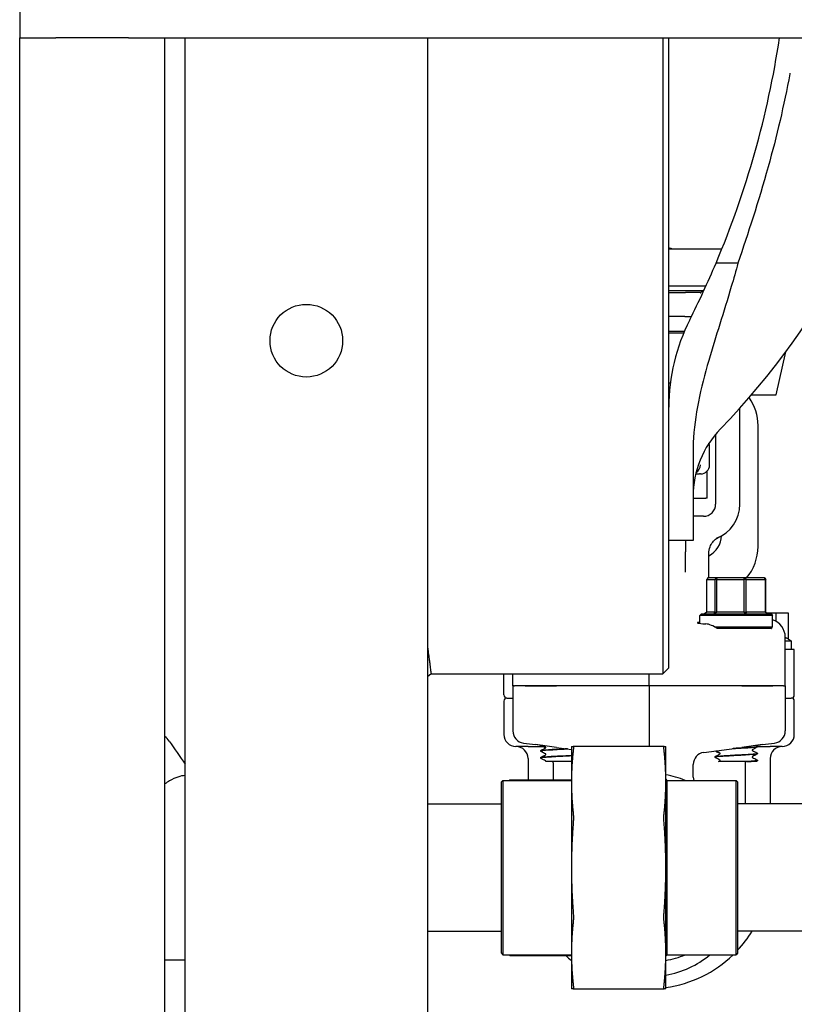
# Model space of a CAD drawing. Header units: inches. Extents: x 24 to 1128, y -74 to 748.
# Tile 390 of 557: x 716 to 724, y 273 to 283. Entities that reach past the tile are written whole.
import ezdxf

# ---------------------------------------------------------------- set-up
doc = ezdxf.new("R2010")
doc.units = ezdxf.units.IN
doc.header["$LTSCALE"] = 32
doc.header["$MEASUREMENT"] = 0
doc.layers.add('Visible (ANSI)', color=7, linetype='Continuous', lineweight=30)

msp = doc.modelspace()

# ---------------------------------------------------------------- linework, layer by layer
at = {"layer": 'Visible (ANSI)'}
for p, q in [((715.86905, 283.55516), (715.86905, 283.18016)), ((715.86905, 247.43016), (715.86905, 283.18016)), ((715.86905, 283.18016), (716.24405, 283.18016)), ((716.99405, 283.18016), (716.24405, 283.18016)), ((716.99405, 283.18016), (717.36905, 283.18016)), ((717.36905, 267.43016), (717.36905, 283.18016)), ((717.36905, 283.18016), (753.86905, 283.18016)), ((717.57905, 267.43016), (717.57905, 283.18016)), ((720.07905, 283.18016), (720.07905, 267.43016)), ((722.5104, 283.18019), (722.5104, 276.61766)), ((722.5729, 276.68016), (722.5729, 283.18019)), ((722.5729, 281.00416), (723.12081, 281.00416)), ((723.28596, 280.85625), (723.05965, 280.85625)), ((722.95552, 280.61916), (722.5729, 280.61916)), ((722.92368, 280.56979), (722.5729, 280.56979)), ((722.5729, 280.55416), (722.74418, 280.55416)), ((722.5729, 280.55416), (722.74418, 280.55416)), ((722.9045, 280.55416), (722.74418, 280.55416)), ((722.93623, 280.57895), (722.93753, 280.57987)), ((722.73908, 280.30416), (722.5729, 280.30416)), ((722.73908, 280.30416), (722.80533, 280.30416)), ((722.57287, 280.15416), (722.73397, 280.15416)), ((722.72561, 280.13416), (722.5729, 280.13416)), ((723.67917, 279.49691), (723.78077, 279.94093)), ((722.58859, 279.61766), (722.5729, 279.61766)), ((722.5729, 279.49691), (722.57708, 279.49691)), ((723.4267, 279.49691), (723.67917, 279.49691)), ((723.30559, 278.36766), (723.30559, 279.35908)), ((723.49309, 277.93016), (723.49309, 279.18016)), ((723.05559, 279.08946), (723.05559, 278.36766)), ((722.8229, 278.91419), (722.8229, 278.29317)), ((722.99309, 278.77391), (722.99309, 278.96141)), ((722.96809, 278.43016), (722.96809, 278.71018)), ((722.85018, 278.68016), (722.88792, 278.68016)), ((722.89934, 278.68016), (722.88792, 278.68016)), ((722.8229, 278.43016), (722.95271, 278.43016)), ((722.96809, 278.43016), (722.95271, 278.43016)), ((722.8229, 278.29317), (722.8229, 277.99266)), ((722.93059, 278.24266), (722.8229, 278.24266)), ((722.8229, 277.99266), (722.5729, 277.99266)), ((722.74309, 277.99266), (722.74309, 277.8752)), ((722.74309, 277.66555), (722.74309, 277.8752)), ((722.98559, 277.60641), (722.98559, 277.86012)), ((722.9763, 277.60641), (722.96328, 277.59079)), ((722.96328, 277.25204), (722.96328, 277.59079)), ((722.96328, 277.59079), (723.04686, 277.59079)), ((723.06373, 277.60641), (722.9763, 277.60641)), ((723.04686, 277.59079), (723.06373, 277.60641)), ((723.06664, 277.59079), (723.04686, 277.59079)), ((723.04686, 277.59079), (723.04686, 277.25204)), ((723.06373, 277.60641), (723.06664, 277.59079)), ((723.35552, 277.60641), (723.06373, 277.60641)), ((723.06664, 277.25204), (723.06664, 277.59079)), ((723.06664, 277.59079), (723.34557, 277.59079)), ((723.34557, 277.59079), (723.35552, 277.60641)), ((723.37145, 277.59079), (723.34557, 277.59079)), ((723.34557, 277.59079), (723.34557, 277.25204)), ((723.35552, 277.60641), (723.37145, 277.59079)), ((723.55988, 277.60641), (723.35552, 277.60641)), ((723.37145, 277.25204), (723.37145, 277.59079)), ((723.37145, 277.59079), (723.5668, 277.59079)), ((723.5668, 277.59079), (723.55988, 277.60641)), ((723.55988, 277.60641), (723.5729, 277.59079)), ((723.5729, 277.59079), (723.5668, 277.59079)), ((723.5668, 277.59079), (723.5668, 277.25204)), ((723.5729, 277.25204), (723.5729, 277.59079)), ((722.90872, 277.23641), (722.89309, 277.22079)), ((723.64309, 277.22079), (722.89309, 277.22079)), ((722.89309, 277.13763), (722.89309, 277.22079)), ((722.90872, 277.23641), (723.62747, 277.23641)), ((722.96328, 277.25204), (722.94114, 277.23641)), ((723.04686, 277.25204), (722.96328, 277.25204)), ((723.03911, 277.23641), (723.04686, 277.25204)), ((723.06664, 277.25204), (723.03911, 277.23641)), ((723.04686, 277.25204), (723.06664, 277.25204)), ((723.34557, 277.25204), (723.06664, 277.25204)), ((723.36606, 277.23641), (723.34557, 277.25204)), ((723.34557, 277.25204), (723.37145, 277.25204)), ((723.37145, 277.25204), (723.36606, 277.23641)), ((723.5668, 277.25204), (723.37145, 277.25204)), ((723.59504, 277.23641), (723.5668, 277.25204)), ((723.5668, 277.25204), (723.5729, 277.25204)), ((723.5729, 277.25204), (723.59504, 277.23641)), ((723.68189, 277.24266), (723.58618, 277.24266)), ((723.62747, 277.23641), (723.64309, 277.22079)), ((723.64309, 277.10204), (723.64309, 277.22079)), ((723.68189, 277.15683), (723.68189, 277.24266)), ((723.80818, 277.24266), (723.68189, 277.24266)), ((723.80818, 276.97457), (723.80818, 277.24266)), ((723.04496, 277.10204), (723.64309, 277.10204)), ((723.62747, 277.08641), (723.14936, 277.08641)), ((723.62747, 277.08641), (723.64309, 277.10204)), ((723.62747, 277.08641), (723.63116, 277.08641)), ((723.77434, 276.49266), (723.77434, 276.99606)), ((723.77434, 276.95802), (723.83684, 276.95802)), ((723.80818, 276.97457), (723.83684, 276.95802)), ((723.83684, 276.95802), (723.83684, 276.86766)), ((723.86809, 276.86766), (723.77434, 276.86766)), ((723.86809, 276.39891), (723.86809, 276.86766)), ((722.5729, 276.68016), (722.5104, 276.61766)), ((720.11736, 276.61766), (720.07905, 276.5878)), ((720.11736, 276.61766), (722.5104, 276.61766)), ((720.86809, 276.39891), (720.86809, 276.61766)), ((720.96184, 276.49266), (720.96184, 276.61766)), ((722.36809, 276.49266), (722.36809, 276.61766)), ((720.97164, 276.49266), (720.96184, 276.49266)), ((720.96184, 276.49266), (720.96184, 276.02743)), ((720.97164, 276.49266), (720.97938, 276.49266)), ((721.08919, 276.49266), (720.97938, 276.49266)), ((721.08919, 276.49266), (720.97938, 276.49266)), ((721.41143, 276.49266), (721.08919, 276.49266)), ((721.08919, 276.49266), (721.41143, 276.49266)), ((722.36809, 276.49266), (721.41143, 276.49266)), ((722.36809, 276.49266), (721.41143, 276.49266)), ((723.32475, 276.49266), (722.36809, 276.49266)), ((722.36809, 276.49266), (722.36809, 275.86766)), ((723.32475, 276.49266), (722.36809, 276.49266)), ((723.64699, 276.49266), (723.32475, 276.49266)), ((723.32475, 276.49266), (723.64699, 276.49266)), ((723.7568, 276.49266), (723.64699, 276.49266)), ((723.7568, 276.49266), (723.64699, 276.49266)), ((723.7568, 276.49266), (723.76454, 276.49266)), ((723.76454, 276.49266), (723.77434, 276.49266)), ((723.77434, 276.49266), (723.77434, 276.02743)), ((720.86809, 276.33641), (720.86809, 275.99266)), ((720.89934, 276.36766), (720.96184, 276.36766)), ((723.77434, 276.36766), (723.83684, 276.36766)), ((723.86809, 275.99266), (723.86809, 276.33641)), ((721.11809, 275.86766), (720.99309, 275.86766)), ((721.07163, 275.90321), (721.19678, 275.88673)), ((721.11809, 275.86766), (721.27041, 275.86766)), ((721.41161, 275.85845), (721.19678, 275.88673)), ((721.56659, 275.86766), (721.56659, 275.50155)), ((722.52296, 275.86766), (721.58522, 275.86766)), ((722.54159, 275.50155), (722.54159, 275.86766)), ((723.5394, 275.88673), (723.32457, 275.85845)), ((723.4867, 275.86766), (723.61809, 275.86766)), ((723.48684, 275.86652), (723.48684, 275.86585)), ((723.5394, 275.88673), (723.66455, 275.90321)), ((723.74309, 275.86766), (723.61809, 275.86766)), ((721.24934, 275.82245), (721.24934, 275.82178)), ((721.41161, 275.85845), (721.56659, 275.83805)), ((722.93355, 275.80697), (723.32457, 275.85845)), ((723.48684, 275.79502), (723.48684, 275.79435)), ((721.11809, 275.74266), (721.11809, 275.52391)), ((721.24934, 275.75095), (721.24934, 275.75028)), ((721.30275, 275.71141), (721.30116, 275.71141)), ((721.56659, 275.71141), (721.30275, 275.71141)), ((721.37684, 275.69859), (721.37684, 275.52391)), ((722.82487, 275.54975), (722.82487, 275.68304)), ((723.04934, 275.75927), (723.04934, 275.7586)), ((723.27033, 275.71141), (723.0862, 275.71141)), ((723.37436, 275.71141), (723.27033, 275.71141)), ((723.35934, 275.69859), (723.35934, 275.27516)), ((723.37436, 275.71141), (723.3854, 275.71141)), ((723.45607, 275.71141), (723.3854, 275.71141)), ((723.47329, 275.71141), (723.45607, 275.71141)), ((723.48684, 275.72352), (723.48684, 275.72285)), ((723.61809, 275.74266), (723.61809, 275.27516)), ((720.84309, 275.50204), (720.85872, 275.51766)), ((720.84309, 273.73329), (720.84309, 275.50204)), ((720.85872, 275.51766), (720.85872, 273.71766)), ((720.85872, 275.51766), (721.56659, 275.51766)), ((720.92434, 275.51766), (720.93059, 275.52391)), ((720.93059, 275.52391), (720.93059, 275.51766)), ((720.93059, 275.52391), (721.56659, 275.52391)), ((721.56659, 275.50155), (721.56659, 274.61766)), ((722.55659, 275.51766), (722.54159, 275.53266)), ((722.54159, 274.61766), (722.54159, 275.50155)), ((722.55659, 273.71766), (722.55659, 275.51766)), ((722.55659, 275.51766), (723.26597, 275.51766)), ((723.28159, 275.50204), (723.26597, 275.51766)), ((723.26597, 273.71766), (723.26597, 275.51766)), ((723.28159, 275.50204), (723.28159, 273.73329)), ((720.07905, 275.27516), (720.84309, 275.27516)), ((725.03159, 275.27516), (723.28159, 275.27516)), ((721.56659, 274.61766), (721.56659, 273.73378)), ((722.54159, 273.73378), (722.54159, 274.61766)), ((720.07905, 273.96016), (720.84309, 273.96016)), ((725.03159, 273.96016), (723.28159, 273.96016)), ((720.84309, 273.73329), (720.85872, 273.71766)), ((721.56659, 273.73378), (721.56659, 273.36766)), ((722.54159, 273.36766), (722.54159, 273.73378)), ((723.28159, 273.73329), (723.26597, 273.71766)), ((717.36905, 273.66766), (717.57905, 273.66766)), ((720.85872, 273.71766), (721.56659, 273.71766)), ((720.92434, 273.71766), (720.93059, 273.71141)), ((720.93059, 273.71766), (720.93059, 273.71141)), ((720.93059, 273.71141), (721.56659, 273.71141)), ((722.55659, 273.71766), (722.54159, 273.70266)), ((722.55659, 273.71766), (723.26597, 273.71766)), ((721.58522, 273.36766), (722.52296, 273.36766))]:
    msp.add_line(p, q, dxfattribs=at)
msp.add_circle((718.82905, 280.05516), 0.375, dxfattribs=at)
msp.add_circle((718.82905, 280.05516), 0.375, dxfattribs=at)
for centre, radius, start, end in [((714.1729, 284.61766), 9.65, 337.058941, 351.433122), ((717.4604, 284.61766), 7.8625, 315.882405, 349.465364), ((714.1729, 284.61766), 9.65, 333.215004, 337.058941), ((724.5729, 279.36766), 2, 153.215004, 180), ((722.99309, 279.18016), 0.5, 0, 35.161084), ((723.8229, 278.44818), 1, 135.882405, 180), ((722.89934, 278.96141), 0.09375, 0, 21.758161), ((722.89934, 278.77391), 0.09375, 270, 0), ((722.93059, 278.36766), 0.125, 270, 0), ((722.93059, 278.36766), 0.375, 290.895709, 0), ((722.86809, 278.05516), 0.25, 298.034297, 357.148225), ((722.99309, 277.93016), 0.5, 319.646623, 0), ((720.89934, 276.39891), 0.03125, 180, 270), ((723.83684, 276.39891), 0.03125, 270, 0), ((720.89934, 276.33641), 0.03125, 90, 180), ((723.83684, 276.33641), 0.03125, 0, 90), ((720.99309, 275.99266), 0.125, 180, 270), ((723.74309, 275.99266), 0.125, 270, 0), ((720.99309, 275.74266), 0.125, 0, 90), ((721.18934, 275.69859), 0.1875, 54.852315, 82.5), ((723.54684, 275.69859), 0.1875, 97.5, 110.64459), ((723.74309, 275.74266), 0.125, 90, 180), ((722.94987, 275.68304), 0.125, 97.5, 180), ((721.18934, 275.69859), 0.1875, 0, 3.920217), ((723.54684, 275.69859), 0.1875, 176.079783, 180), ((722.36809, 274.61766), 0.97375, 67.557314, 79.736398), ((722.94987, 275.54975), 0.125, 180, 194.87323), ((722.36809, 274.61766), 1.25, 316.953503, 328.264413), ((722.36809, 274.61766), 1.25, 226.468848, 230.118641), ((722.36809, 274.61766), 0.97375, 280.263602, 292.442686), ((722.36809, 274.48391), 0.99125, 280.080493, 309.374691), ((722.36809, 274.61766), 1.25, 277.978413, 313.94552)]:
    msp.add_arc(centre, radius, start, end, dxfattribs=at)
for centre, major_axis, ratio, start_param, end_param in [((722.80608, 278.77391), (0.01834, 0.09202), 0.97679102, 3.88779649, 4.90467977), ((723.26809, 277.14366), (0.4, 0), 0.04333333, 2.78617145, 3.80798309), ((723.58519, 276.99499), (-0.18003, -0.0586), 0.99034231, 2.82973596, 4.0894164), ((721.08794, 276.02714), (0.12504, -0.01646), 0.99110598, 3.2713412, 4.71238898), ((723.64824, 276.02714), (-0.12504, -0.01646), 0.99110598, 1.57079633, 3.01184411)]:
    msp.add_ellipse(centre, major_axis=major_axis, ratio=ratio, start_param=start_param, end_param=end_param, dxfattribs=at)
for points, knots in [([(723.8229, 282.81662), (723.82239, 282.81388), (723.82188, 282.81113), (723.76127, 282.48433), (723.68671, 282.16806), (723.49737, 281.48698), (723.38893, 281.15876), (723.28596, 280.85625)], [-0.02128573, -0.02128573, -0.02128573, -0.02128573, 0, 0, 2.51140393, 2.51140393, 5.36359453, 5.36359453, 5.36359453, 5.36359453]), ([(722.60431, 281.00416), (722.5977, 281.00416), (722.59162, 281.00532), (722.58091, 281.00876), (722.57659, 281.0111), (722.57319, 281.01332), (722.57305, 281.01341), (722.5729, 281.01351)], [0, 0, 0, 0, 0.0195621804, 0.0195621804, 0.0421432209, 0.0421432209, 0.0431908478, 0.0431908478, 0.0431908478, 0.0431908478]), ([(723.28596, 280.85625), (723.26431, 280.77515), (723.24129, 280.6944), (723.13975, 280.35146), (723.05524, 280.09792), (722.90232, 279.56593), (722.83648, 279.28275), (722.82476, 279.00499)], [17.2484823, 17.2484823, 17.2484823, 17.2484823, 17.85463169, 17.85463169, 19.83036193, 19.83036193, 22.11077744, 22.11077744, 22.11077744, 22.11077744]), ([(722.896, 280.54831), (722.896, 280.54831), (722.89602, 280.54831), (722.89619, 280.54839), (722.8967, 280.54865), (722.89839, 280.54965), (722.89974, 280.55054), (722.90513, 280.55442), (722.9096, 280.55822), (722.91819, 280.56542), (722.9224, 280.56887), (722.92919, 280.57398), (722.93175, 280.5758), (722.93478, 280.57793), (722.93553, 280.57845), (722.93623, 280.57895)], [0.217808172, 0.217808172, 0.217808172, 0.217808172, 0.220515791, 0.220515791, 0.234229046, 0.234229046, 0.254797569, 0.254797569, 0.314095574, 0.314095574, 0.363277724, 0.363277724, 0.392020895, 0.392020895, 0.402295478, 0.402295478, 0.402295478, 0.402295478]), ([(723.00999, 277.95261), (723.01908, 277.96865), (723.03049, 277.98325), (723.05845, 278.00986), (723.07219, 278.01844), (723.08213, 278.02409), (723.08372, 278.02496), (723.08501, 278.02564)], [0, 0, 0, 0, 0.140447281, 0.140447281, 0.294725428, 0.294725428, 0.328895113, 0.328895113, 0.328895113, 0.328895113]), ([(723.08501, 278.02564), (723.08726, 278.02684), (723.08959, 278.02802), (723.09207, 278.02921), (723.09216, 278.02926), (723.09226, 278.0293)], [-0.0208408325, -0.0208408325, -0.0208408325, -0.0208408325, 0, 0, 0.0008075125, 0.0008075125, 0.0008075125, 0.0008075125]), ([(722.98559, 277.86012), (722.98559, 277.88317), (722.98984, 277.90603), (723.00147, 277.9362), (723.00543, 277.94458), (723.00999, 277.95261)], [-0.537384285, -0.537384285, -0.537384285, -0.537384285, -0.361714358, -0.361714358, -0.291032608, -0.291032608, -0.291032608, -0.291032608]), ([(723.07251, 277.08641), (723.0526, 277.09847), (723.0318, 277.10944), (722.99074, 277.12647), (722.97068, 277.13201), (722.95367, 277.13295)], [0.496402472, 0.496402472, 0.496402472, 0.496402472, 0.687987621, 0.687987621, 0.89549896, 0.89549896, 0.89549896, 0.89549896]), ([(723.62971, 277.08866), (723.62996, 277.08828), (723.6302, 277.08791), (723.63069, 277.08716), (723.63093, 277.08679), (723.63116, 277.08641)], [2.9308933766, 2.9308933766, 2.9308933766, 2.9308933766, 2.9361393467, 2.9361393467, 2.9412908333, 2.9412908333, 2.9412908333, 2.9412908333]), ([(720.07905, 276.90632), (720.08147, 276.88776), (720.08379, 276.8701), (720.08599, 276.85334), (720.08615, 276.85208), (720.08632, 276.85083), (720.08648, 276.84958), (720.08954, 276.8263), (720.09237, 276.80479), (720.09499, 276.78504), (720.09712, 276.76893), (720.09911, 276.75398), (720.10094, 276.74019), (720.10103, 276.7395), (720.10112, 276.73882), (720.10121, 276.73815), (720.10316, 276.7235), (720.10494, 276.71019), (720.10654, 276.69822), (720.1066, 276.69776), (720.10666, 276.6973), (720.10672, 276.69684), (720.10999, 276.67241), (720.11252, 276.65363), (720.11428, 276.6405), (720.1143, 276.64037), (720.11432, 276.64024), (720.11434, 276.6401), (720.11521, 276.6336), (720.1159, 276.62851), (720.1164, 276.62484), (720.1164, 276.62479), (720.11641, 276.62475), (720.11641, 276.62471), (720.11705, 276.62001), (720.11736, 276.61766), (720.11736, 276.61766)], [0.1674319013, 0.1674319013, 0.1674319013, 0.1674319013, 0.1719366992, 0.1719366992, 0.1719366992, 0.172275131, 0.172275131, 0.172275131, 0.1785856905, 0.1785856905, 0.1785856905, 0.1837328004, 0.1837328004, 0.1837328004, 0.1839881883, 0.1839881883, 0.1839881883, 0.1895020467, 0.1895020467, 0.1895020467, 0.1897135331, 0.1897135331, 0.1897135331, 0.2010625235, 0.2010625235, 0.2010625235, 0.2011783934, 0.2011783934, 0.2011783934, 0.2068517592, 0.2068517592, 0.2068517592, 0.2069159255, 0.2069159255, 0.2069159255, 0.2142322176, 0.2142322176, 0.2142322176, 0.2142322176]), ([(721.30229, 275.85787), (721.30229, 275.85925), (721.30173, 275.86054), (721.3008, 275.86183), (721.30044, 275.8621), (721.30013, 275.86233), (721.30007, 275.86236), (721.30007, 275.86236)], [0, 0, 0, 0, 0.0228286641, 0.0228286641, 0.0416330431, 0.0416330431, 0.0546149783, 0.0546149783, 0.0546149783, 0.0546149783]), ([(721.58522, 275.86766), (721.58651, 275.86766), (721.58714, 275.86419), (721.58714, 275.8521), (721.58651, 275.84281), (721.58522, 275.83105)], [1.299728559, 1.299728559, 1.299728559, 1.299728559, 1.420078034, 1.420078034, 1.540427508, 1.540427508, 1.540427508, 1.540427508]), ([(722.52296, 275.83105), (722.52167, 275.84281), (722.52104, 275.8521), (722.52104, 275.86419), (722.52167, 275.86766), (722.52296, 275.86766)], [0.397039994, 0.397039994, 0.397039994, 0.397039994, 0.517389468, 0.517389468, 0.637738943, 0.637738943, 0.637738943, 0.637738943]), ([(723.22979, 275.84597), (723.26869, 275.84802), (723.30944, 275.85008), (723.34634, 275.85214), (723.4064, 275.85548), (723.45512, 275.85883), (723.47553, 275.86217), (723.483, 275.8634), (723.48663, 275.86462), (723.48655, 275.86585)], [11.85080181, 11.85080181, 11.85080181, 11.85080181, 12.39274411, 12.39274411, 12.39274411, 13.27478516, 13.27478516, 13.27478516, 13.59773432, 13.59773432, 13.59773432, 13.59773432]), ([(723.4868, 275.86654), (723.48672, 275.86351), (723.46261, 275.86047), (723.42086, 275.85744), (723.37492, 275.8541), (723.3085, 275.85076), (723.24468, 275.84742), (723.24252, 275.84731), (723.24037, 275.8472), (723.23823, 275.84708)], [-19.88323623, -19.88323623, -19.88323623, -19.88323623, -19.0832549, -19.0832549, -19.0832549, -18.20289523, -18.20289523, -18.20289523, -18.17316098, -18.17316098, -18.17316098, -18.17316098]), ([(723.48213, 275.87332), (723.48291, 275.87291), (723.48376, 275.87241), (723.48516, 275.87097), (723.48566, 275.87033), (723.48648, 275.86867), (723.48679, 275.86763), (723.48684, 275.86654)], [0, 0, 0, 0, 0.0284593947, 0.0284593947, 0.0432355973, 0.0432355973, 0.0585452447, 0.0585452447, 0.0585452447, 0.0585452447]), ([(723.48684, 275.86582), (723.48677, 275.86437), (723.48623, 275.863), (723.48498, 275.86112), (723.48432, 275.86051), (723.48316, 275.85961), (723.48264, 275.85931), (723.48213, 275.85904)], [0, 0, 0, 0, 0.0205883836, 0.0205883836, 0.0401725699, 0.0401725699, 0.0585166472, 0.0585166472, 0.0585166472, 0.0585166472]), ([(721.24934, 275.82176), (721.24934, 275.82184), (721.24935, 275.82192), (721.24938, 275.82201), (721.25064, 275.82535), (721.282, 275.8287), (721.33253, 275.83205), (721.38303, 275.8354), (721.4517, 275.83875), (721.51459, 275.8421), (721.51966, 275.84237), (721.52469, 275.84264), (721.52967, 275.84291)], [9.7231366, 9.7231366, 9.7231366, 9.7231366, 9.74502607, 9.74502607, 9.74502607, 10.62786696, 10.62786696, 10.62786696, 11.51043884, 11.51043884, 11.51043884, 11.58167751, 11.58167751, 11.58167751, 11.58167751]), ([(721.24934, 275.82248), (721.24941, 275.82393), (721.24995, 275.8253), (721.2512, 275.82718), (721.25186, 275.82779), (721.25302, 275.82868), (721.25354, 275.82899), (721.25405, 275.82926)], [0, 0, 0, 0, 0.0205883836, 0.0205883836, 0.0401725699, 0.0401725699, 0.0585166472, 0.0585166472, 0.0585166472, 0.0585166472]), ([(721.25405, 275.81498), (721.25327, 275.81539), (721.25242, 275.81588), (721.25102, 275.81733), (721.25052, 275.81797), (721.2497, 275.81962), (721.24939, 275.82067), (721.24934, 275.82176)], [0, 0, 0, 0, 0.0284593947, 0.0284593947, 0.0432355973, 0.0432355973, 0.0585452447, 0.0585452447, 0.0585452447, 0.0585452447]), ([(721.24937, 275.75026), (721.24934, 275.75052), (721.2495, 275.75079), (721.24985, 275.75106), (721.25416, 275.75436), (721.28764, 275.75766), (721.33887, 275.76097), (721.3924, 275.76442), (721.46432, 275.76787), (721.52812, 275.77132), (721.54138, 275.77204), (721.55423, 275.77276), (721.56649, 275.77347)], [3.43995129, 3.43995129, 3.43995129, 3.43995129, 3.51032458, 3.51032458, 3.51032458, 4.381086, 4.381086, 4.381086, 5.29105466, 5.29105466, 5.29105466, 5.48014952, 5.48014952, 5.48014952, 5.48014952]), ([(721.56649, 275.77414), (721.52952, 275.77199), (721.48739, 275.76984), (721.44624, 275.76769), (721.38279, 275.76437), (721.32289, 275.76105), (721.28708, 275.75774), (721.26267, 275.75547), (721.24977, 275.75321), (721.24958, 275.75095)], [-11.76333483, -11.76333483, -11.76333483, -11.76333483, -11.19621785, -11.19621785, -11.19621785, -10.32167204, -10.32167204, -10.32167204, -9.7254532, -9.7254532, -9.7254532, -9.7254532]), ([(721.52602, 275.84338), (721.48922, 275.84139), (721.44984, 275.83941), (721.41291, 275.83742), (721.35105, 275.8341), (721.29727, 275.83077), (721.27009, 275.82745), (721.25648, 275.82578), (721.24967, 275.82412), (721.24967, 275.82245)], [-17.84775703, -17.84775703, -17.84775703, -17.84775703, -17.32444239, -17.32444239, -17.32444239, -16.44774928, -16.44774928, -16.44774928, -16.0086385, -16.0086385, -16.0086385, -16.0086385]), ([(721.30007, 275.85337), (721.30007, 275.85337), (721.30031, 275.85346), (721.30107, 275.85426), (721.30143, 275.85471), (721.30206, 275.85605), (721.30229, 275.85695), (721.30229, 275.85787)], [0.002645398, 0.002645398, 0.002645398, 0.002645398, 0.0275896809, 0.0275896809, 0.0421717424, 0.0421717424, 0.0572873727, 0.0572873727, 0.0572873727, 0.0572873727]), ([(721.30229, 275.78637), (721.30229, 275.78775), (721.30173, 275.78904), (721.3008, 275.79033), (721.30044, 275.7906), (721.30013, 275.79083), (721.30007, 275.79086), (721.30007, 275.79086)], [0, 0, 0, 0, 0.0228286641, 0.0228286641, 0.0416330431, 0.0416330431, 0.0546149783, 0.0546149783, 0.0546149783, 0.0546149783]), ([(721.30007, 275.78187), (721.30007, 275.78187), (721.30031, 275.78196), (721.30107, 275.78276), (721.30143, 275.78321), (721.30206, 275.78455), (721.30229, 275.78545), (721.30229, 275.78637)], [0.002645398, 0.002645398, 0.002645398, 0.002645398, 0.0275896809, 0.0275896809, 0.0421717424, 0.0421717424, 0.0572873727, 0.0572873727, 0.0572873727, 0.0572873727]), ([(723.04934, 275.75929), (723.04941, 275.76075), (723.04995, 275.76212), (723.0512, 275.76399), (723.05186, 275.76461), (723.05302, 275.7655), (723.05354, 275.76581), (723.05405, 275.76607)], [0, 0, 0, 0, 0.0205883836, 0.0205883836, 0.0401725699, 0.0401725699, 0.0585166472, 0.0585166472, 0.0585166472, 0.0585166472]), ([(723.04951, 275.75857), (723.0494, 275.75937), (723.05089, 275.76017), (723.05406, 275.76097), (723.06777, 275.76442), (723.11274, 275.76787), (723.17241, 275.77132), (723.23161, 275.77475), (723.304, 275.77817), (723.36327, 275.7816), (723.42208, 275.78499), (723.46677, 275.78839), (723.48133, 275.79179), (723.48499, 275.79264), (723.48673, 275.79349), (723.48664, 275.79435)], [4.17063976, 4.17063976, 4.17063976, 4.17063976, 4.381086, 4.381086, 4.381086, 5.29105466, 5.29105466, 5.29105466, 6.1939142, 6.1939142, 6.1939142, 7.08972014, 7.08972014, 7.08972014, 7.31454901, 7.31454901, 7.31454901, 7.31454901]), ([(723.48665, 275.79504), (723.48653, 275.7926), (723.47142, 275.79015), (723.44329, 275.78771), (723.40479, 275.78437), (723.34261, 275.78102), (723.27839, 275.77768), (723.21445, 275.77435), (723.14972, 275.77102), (723.10656, 275.76769), (723.07017, 275.76488), (723.04969, 275.76207), (723.04943, 275.75927)], [-13.60005092, -13.60005092, -13.60005092, -13.60005092, -12.95573055, -12.95573055, -12.95573055, -12.07404191, -12.07404191, -12.07404191, -11.19621785, -11.19621785, -11.19621785, -10.45614167, -10.45614167, -10.45614167, -10.45614167]), ([(723.09585, 275.80139), (723.08915, 275.802), (723.08328, 275.80333), (723.06934, 275.80812), (723.06308, 275.8124), (723.0559, 275.81992), (723.05549, 275.82302), (723.05858, 275.82343)], [0.627455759, 0.627455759, 0.627455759, 0.627455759, 0.719493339, 0.719493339, 0.882397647, 0.882397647, 1.059103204, 1.059103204, 1.059103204, 1.059103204]), ([(723.10229, 275.79468), (723.10229, 275.79607), (723.10173, 275.79736), (723.1008, 275.79864), (723.10044, 275.79892), (723.10013, 275.79915), (723.10007, 275.79918), (723.10007, 275.79918)], [0, 0, 0, 0, 0.0228286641, 0.0228286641, 0.0416330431, 0.0416330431, 0.0546149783, 0.0546149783, 0.0546149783, 0.0546149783]), ([(723.10007, 275.79019), (723.10007, 275.79019), (723.10031, 275.79028), (723.10107, 275.79108), (723.10143, 275.79153), (723.10206, 275.79286), (723.10229, 275.79377), (723.10229, 275.79468)], [0.002645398, 0.002645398, 0.002645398, 0.002645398, 0.0275896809, 0.0275896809, 0.0421717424, 0.0421717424, 0.0572873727, 0.0572873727, 0.0572873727, 0.0572873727]), ([(723.43611, 275.83493), (723.43611, 275.83493), (723.43587, 275.83483), (723.43511, 275.83404), (723.43475, 275.83358), (723.43412, 275.83225), (723.43389, 275.83135), (723.43389, 275.83043)], [0.002645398, 0.002645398, 0.002645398, 0.002645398, 0.0275896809, 0.0275896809, 0.0421717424, 0.0421717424, 0.0572873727, 0.0572873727, 0.0572873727, 0.0572873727]), ([(723.43389, 275.83043), (723.43389, 275.82905), (723.43445, 275.82776), (723.43538, 275.82647), (723.43574, 275.8262), (723.43605, 275.82597), (723.43611, 275.82594), (723.43611, 275.82594)], [0, 0, 0, 0, 0.0228286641, 0.0228286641, 0.0416330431, 0.0416330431, 0.0546149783, 0.0546149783, 0.0546149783, 0.0546149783]), ([(723.43611, 275.76343), (723.43611, 275.76343), (723.43587, 275.76333), (723.43511, 275.76254), (723.43475, 275.76208), (723.43412, 275.76075), (723.43389, 275.75985), (723.43389, 275.75893)], [0.002645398, 0.002645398, 0.002645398, 0.002645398, 0.0275896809, 0.0275896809, 0.0421717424, 0.0421717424, 0.0572873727, 0.0572873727, 0.0572873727, 0.0572873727]), ([(723.48213, 275.80182), (723.48291, 275.80141), (723.48376, 275.80091), (723.48516, 275.79947), (723.48566, 275.79883), (723.48648, 275.79717), (723.48679, 275.79613), (723.48684, 275.79504)], [0, 0, 0, 0, 0.0284593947, 0.0284593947, 0.0432355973, 0.0432355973, 0.0585452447, 0.0585452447, 0.0585452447, 0.0585452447]), ([(723.48684, 275.79432), (723.48677, 275.79287), (723.48623, 275.7915), (723.48498, 275.78962), (723.48432, 275.78901), (723.48316, 275.78811), (723.48264, 275.78781), (723.48213, 275.78754)], [0, 0, 0, 0, 0.0205883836, 0.0205883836, 0.0401725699, 0.0401725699, 0.0585166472, 0.0585166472, 0.0585166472, 0.0585166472]), ([(721.24934, 275.75098), (721.24941, 275.75243), (721.24995, 275.7538), (721.2512, 275.75568), (721.25186, 275.75629), (721.25302, 275.75718), (721.25354, 275.75749), (721.25405, 275.75776)], [0, 0, 0, 0, 0.0205883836, 0.0205883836, 0.0401725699, 0.0401725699, 0.0585166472, 0.0585166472, 0.0585166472, 0.0585166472]), ([(721.25405, 275.74348), (721.25327, 275.74389), (721.25242, 275.74438), (721.25102, 275.74583), (721.25052, 275.74647), (721.2497, 275.74812), (721.24939, 275.74917), (721.24934, 275.75026)], [0, 0, 0, 0, 0.0284593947, 0.0284593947, 0.0432355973, 0.0432355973, 0.0585452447, 0.0585452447, 0.0585452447, 0.0585452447]), ([(721.30229, 275.71487), (721.30229, 275.71625), (721.30173, 275.71754), (721.3008, 275.71883), (721.30044, 275.7191), (721.30013, 275.71933), (721.30007, 275.71936), (721.30007, 275.71936)], [0, 0, 0, 0, 0.0228286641, 0.0228286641, 0.0416330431, 0.0416330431, 0.0546149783, 0.0546149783, 0.0546149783, 0.0546149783]), ([(721.30116, 275.71141), (721.30142, 275.71176), (721.30171, 275.71223), (721.30215, 275.71342), (721.30229, 275.71414), (721.30229, 275.71487)], [0, 0, 0, 0, 0.0116950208, 0.0116950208, 0.0236869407, 0.0236869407, 0.0236869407, 0.0236869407]), ([(723.05405, 275.75179), (723.05327, 275.7522), (723.05242, 275.7527), (723.05102, 275.75415), (723.05052, 275.75478), (723.0497, 275.75644), (723.04939, 275.75749), (723.04934, 275.75857)], [0, 0, 0, 0, 0.0284593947, 0.0284593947, 0.0432355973, 0.0432355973, 0.0585452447, 0.0585452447, 0.0585452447, 0.0585452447]), ([(723.10229, 275.72318), (723.10229, 275.72457), (723.10173, 275.72586), (723.1008, 275.72714), (723.10044, 275.72742), (723.10013, 275.72765), (723.10007, 275.72768), (723.10007, 275.72768)], [0, 0, 0, 0, 0.0228286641, 0.0228286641, 0.0416330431, 0.0416330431, 0.0546149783, 0.0546149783, 0.0546149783, 0.0546149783]), ([(723.10007, 275.71869), (723.10007, 275.71869), (723.10031, 275.71878), (723.10107, 275.71958), (723.10143, 275.72003), (723.10206, 275.72136), (723.10229, 275.72227), (723.10229, 275.72318)], [0.002645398, 0.002645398, 0.002645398, 0.002645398, 0.0275896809, 0.0275896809, 0.0421717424, 0.0421717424, 0.0572873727, 0.0572873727, 0.0572873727, 0.0572873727]), ([(723.48652, 275.72354), (723.48654, 275.72165), (723.47777, 275.71976), (723.46046, 275.71787), (723.44077, 275.71572), (723.41052, 275.71357), (723.37436, 275.71141)], [-7.31686561, -7.31686561, -7.31686561, -7.31686561, -6.81838621, -6.81838621, -6.81838621, -6.25102621, -6.25102621, -6.25102621, -6.25102621]), ([(723.3854, 275.71141), (723.43901, 275.71472), (723.47642, 275.71802), (723.48489, 275.72133), (723.48619, 275.72183), (723.4868, 275.72234), (723.48676, 275.72285)], [0.02658807, 0.02658807, 0.02658807, 0.02658807, 0.89762687, 0.89762687, 0.89762687, 1.03136371, 1.03136371, 1.03136371, 1.03136371]), ([(723.43389, 275.75893), (723.43389, 275.75755), (723.43445, 275.75626), (723.43538, 275.75497), (723.43574, 275.7547), (723.43605, 275.75447), (723.43611, 275.75444), (723.43611, 275.75444)], [0, 0, 0, 0, 0.0228286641, 0.0228286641, 0.0416330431, 0.0416330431, 0.0546149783, 0.0546149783, 0.0546149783, 0.0546149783]), ([(723.48213, 275.73032), (723.48291, 275.72991), (723.48376, 275.72941), (723.48516, 275.72797), (723.48566, 275.72733), (723.48648, 275.72567), (723.48679, 275.72463), (723.48684, 275.72354)], [0, 0, 0, 0, 0.0284593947, 0.0284593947, 0.0432355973, 0.0432355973, 0.0585452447, 0.0585452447, 0.0585452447, 0.0585452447]), ([(723.48684, 275.72282), (723.48677, 275.72137), (723.48623, 275.72), (723.48498, 275.71812), (723.48432, 275.71751), (723.48316, 275.71661), (723.48264, 275.71631), (723.48213, 275.71604)], [0, 0, 0, 0, 0.0205883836, 0.0205883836, 0.0401725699, 0.0401725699, 0.0585166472, 0.0585166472, 0.0585166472, 0.0585166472]), ([(717.57905, 275.56762), (717.53024, 275.56658), (717.47499, 275.54722), (717.40055, 275.50372), (717.3849, 275.4937), (717.36905, 275.48272)], [17.45667961, 17.45667961, 17.45667961, 17.45667961, 18.35815181, 18.35815181, 18.59327824, 18.59327824, 18.59327824, 18.59327824]), ([(721.58522, 275.17204), (721.58651, 275.16029), (721.58714, 275.14608), (721.58714, 275.1169), (721.58651, 275.10028), (721.58522, 275.08365)], [0.397039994, 0.397039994, 0.397039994, 0.397039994, 0.517389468, 0.517389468, 0.637738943, 0.637738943, 0.637738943, 0.637738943]), ([(722.52296, 275.08365), (722.52167, 275.10028), (722.52104, 275.1169), (722.52104, 275.14608), (722.52167, 275.16029), (722.52296, 275.17204)], [1.299728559, 1.299728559, 1.299728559, 1.299728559, 1.420078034, 1.420078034, 1.540427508, 1.540427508, 1.540427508, 1.540427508]), ([(721.58522, 274.15167), (721.58651, 274.13505), (721.58714, 274.11843), (721.58714, 274.08925), (721.58651, 274.07504), (721.58522, 274.06329)], [0.397039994, 0.397039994, 0.397039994, 0.397039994, 0.517389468, 0.517389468, 0.637738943, 0.637738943, 0.637738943, 0.637738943]), ([(722.52296, 274.06329), (722.52167, 274.07504), (722.52104, 274.08925), (722.52104, 274.11843), (722.52167, 274.13505), (722.52296, 274.15167)], [1.299728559, 1.299728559, 1.299728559, 1.299728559, 1.420078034, 1.420078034, 1.540427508, 1.540427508, 1.540427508, 1.540427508]), ([(721.58522, 273.40428), (721.58651, 273.39252), (721.58714, 273.38322), (721.58714, 273.37113), (721.58651, 273.36766), (721.58522, 273.36766)], [0.397039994, 0.397039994, 0.397039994, 0.397039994, 0.517389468, 0.517389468, 0.637738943, 0.637738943, 0.637738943, 0.637738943]), ([(722.52296, 273.36766), (722.52167, 273.36766), (722.52104, 273.37113), (722.52104, 273.38322), (722.52167, 273.39252), (722.52296, 273.40428)], [1.299728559, 1.299728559, 1.299728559, 1.299728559, 1.420078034, 1.420078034, 1.540427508, 1.540427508, 1.540427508, 1.540427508])]:
    msp.add_open_spline(points, degree=3, knots=knots, dxfattribs=at)
for points in [[(722.82476, 279.00499), (722.82348, 278.97468), (722.8229, 278.94437), (722.8229, 278.91419)], [(717.4116, 275.92401), (717.39874, 275.94244), (717.38453, 275.95831), (717.36905, 275.97165)], [(717.4116, 275.92401), (717.46734, 275.84414), (717.52317, 275.76481), (717.57905, 275.68611)], [(721.30008, 275.86236), (721.29093, 275.86716), (721.28178, 275.87195), (721.27263, 275.87675)], [(723.47317, 275.87801), (723.47616, 275.87645), (723.47914, 275.87489), (723.48213, 275.87332)], [(721.25405, 275.82926), (721.26939, 275.83729), (721.28474, 275.84532), (721.30008, 275.85337)], [(721.30008, 275.79086), (721.28474, 275.79891), (721.26939, 275.80695), (721.25405, 275.81498)], [(721.25405, 275.75776), (721.26939, 275.76579), (721.28474, 275.77382), (721.30008, 275.78187)], [(723.05405, 275.76607), (723.06939, 275.7741), (723.08474, 275.78214), (723.10008, 275.79019)], [(723.10008, 275.79917), (723.0862, 275.80646), (723.07232, 275.81373), (723.05844, 275.82099)], [(723.48213, 275.85904), (723.46679, 275.85101), (723.45144, 275.84297), (723.4361, 275.83492)], [(723.4361, 275.82594), (723.45144, 275.81789), (723.46679, 275.80985), (723.48213, 275.80182)], [(723.48213, 275.78754), (723.46679, 275.77951), (723.45144, 275.77147), (723.4361, 275.76342)], [(721.30008, 275.71936), (721.28474, 275.72741), (721.26939, 275.73545), (721.25405, 275.74348)], [(723.10008, 275.72767), (723.08474, 275.73572), (723.06939, 275.74376), (723.05405, 275.75179)], [(723.08621, 275.71141), (723.09083, 275.71384), (723.09545, 275.71626), (723.10008, 275.71869)], [(723.4361, 275.75444), (723.45144, 275.74639), (723.46679, 275.73835), (723.48213, 275.73032)], [(723.48213, 275.71604), (723.47919, 275.7145), (723.47624, 275.71296), (723.47329, 275.71141)]]:
    msp.add_open_spline(points, degree=3, dxfattribs=at)
for points, weights in [([(723.14936, 277.08641), (723.11086, 277.08641), (723.07251, 277.08641)], [0.999971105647, 0.999969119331, 0.999970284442]), ([(723.80818, 276.97457), (723.79034, 276.98487), (723.77434, 276.98965)], [1.50177150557, 1.56085940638, 1.5898912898]), ([(721.56659, 275.86766), (721.56659, 275.86766), (721.58522, 275.86766)], [1, 1.05512060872, 1.07707509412]), ([(722.52296, 275.86766), (722.54159, 275.86766), (722.54159, 275.86766)], [1.07707509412, 1.05512060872, 1]), ([(721.58522, 275.83105), (721.56659, 275.66094), (721.56659, 275.50155)], [1.07707509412, 1.05512060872, 1]), ([(722.54159, 275.50155), (722.54159, 275.66094), (722.52296, 275.83105)], [1, 1.05512060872, 1.07707509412]), ([(721.56659, 275.50155), (721.56659, 275.34215), (721.58522, 275.17204)], [1, 1.05512060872, 1.07707509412]), ([(722.52296, 275.17204), (722.54159, 275.34215), (722.54159, 275.50155)], [1.07707509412, 1.05512060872, 1]), ([(721.58522, 275.08365), (721.56659, 274.84308), (721.56659, 274.61766)], [1.07707509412, 1.05512060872, 1]), ([(722.54159, 274.61766), (722.54159, 274.84308), (722.52296, 275.08365)], [1, 1.05512060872, 1.07707509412]), ([(721.56659, 274.61766), (721.56659, 274.39225), (721.58522, 274.15167)], [1, 1.05512060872, 1.07707509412]), ([(722.52296, 274.15167), (722.54159, 274.39225), (722.54159, 274.61766)], [1.07707509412, 1.05512060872, 1]), ([(721.58522, 274.06329), (721.56659, 273.89317), (721.56659, 273.73378)], [1.07707509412, 1.05512060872, 1]), ([(722.54159, 273.73378), (722.54159, 273.89317), (722.52296, 274.06329)], [1, 1.05512060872, 1.07707509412]), ([(721.56659, 273.73378), (721.56659, 273.57439), (721.58522, 273.40428)], [1, 1.05512060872, 1.07707509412]), ([(722.52296, 273.40428), (722.54159, 273.57439), (722.54159, 273.73378)], [1.07707509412, 1.05512060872, 1]), ([(721.58522, 273.36766), (721.56659, 273.36766), (721.56659, 273.36766)], [1.07707509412, 1.05512060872, 1]), ([(722.54159, 273.36766), (722.54159, 273.36766), (722.52296, 273.36766)], [1, 1.05512060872, 1.07707509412])]:
    msp.add_rational_spline(points, weights, degree=2, dxfattribs=at)

doc.saveas('drawing.dxf')
